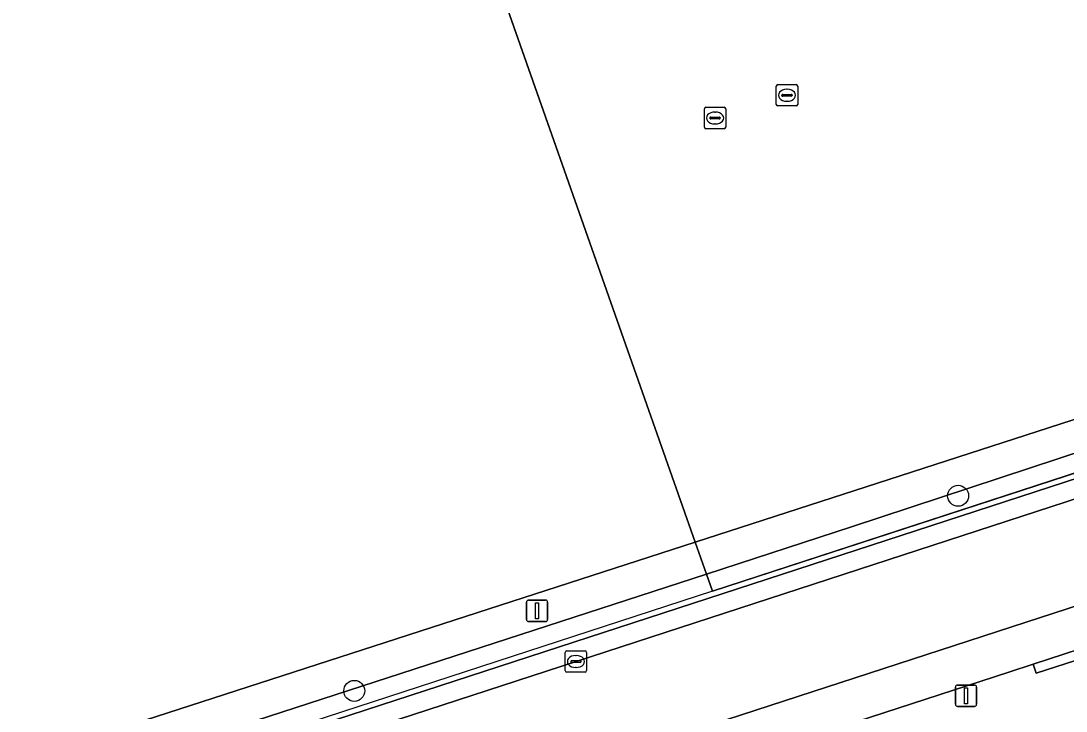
# Model space of a CAD drawing. Extents: x 158086 to 159499, y 382904 to 383981.
# Drawn here: x 159252.9 to 159301.76, y 383009.93 to 383042.18 of the extents above; entities that cross this region are included whole.
import ezdxf

# ---------------------------------------------------------------- set-up
doc = ezdxf.new("R2010")
doc.units = 0
for name, color, linetype in [('IMGEO_Boom', 7, 'Continuous'), ('IMGEO_Groenvoorziening', 7, 'Continuous'), ('IMGEO_Haag', 7, 'Continuous'), ('IMGEO_Hek', 7, 'Continuous'), ('IMGEO_Kolk', 7, 'Continuous'), ('IMGEO_Lichtmast', 7, 'Continuous'), ('IMGEO_Parkeervlak_open', 7, 'Continuous'), ('IMGEO_Rijbaan_lokaal_open', 7, 'Continuous'), ('IMGEO_Voetpad_open', 7, 'Continuous'), ('IMGEO_Waterleidingput', 7, 'Continuous')]:
    doc.layers.add(name, color=color, linetype=linetype)

msp = doc.modelspace()

# ---------------------------------------------------------------- linework, layer by layer
at = {"layer": 'IMGEO_Boom'}
for centre in [(159296.714, 383019.991), (159268.483, 383010.873)]:
    msp.add_circle(centre, 0.489, dxfattribs=at)
at = {"layer": 'IMGEO_Groenvoorziening'}
for points in [[(159394.591, 383061.6), (159382.08, 383100.028), (159376.442, 383117.825), (159376.239, 383117.76), (159377.099, 383115.09), (159382.015, 383099.425), (159394.354, 383061.521), (159394.742, 383059.92), (159394.852, 383058.864), (159394.851, 383057.802), (159394.74, 383056.747), (159394.518, 383055.708), (159394.189, 383054.699), (159393.757, 383053.729), (159392.761, 383052.242), (159392.064, 383051.469), (159391.291, 383050.772), (159390.448, 383050.16), (159389.547, 383049.64), (159388.596, 383049.216), (159285.231, 383015.529), (159284.949, 383016.331), (159234.68, 383000)], [(159262.51, 383080.083), (159284.422, 383017.829), (159391.668, 383052.529)], [(159390.174, 383050.984), (159291.731, 383018.535), (159284.949, 383016.331), (159285.231, 383015.529), (159388.596, 383049.216)], [(159238.374, 383000), (159388.686, 383048.983)]]:
    msp.add_lwpolyline(points, dxfattribs=at)
for points in [[(159262.51, 383080.083), (159170.278, 383051.14), (159073.361, 383019.728), (159072.548, 383017.804), (159094.248, 382956.684), (159183.625, 382985.215), (159284.422, 383017.829)], [(159284.422, 383017.829), (159284.949, 383016.331), (159291.731, 383018.535), (159390.174, 383050.984), (159391.668, 383052.529)], [(159284.949, 383016.331), (159284.422, 383017.829), (159183.625, 382985.215), (159184.112, 382983.572), (159234.68, 383000)]]:
    msp.add_lwpolyline(points, close=True, dxfattribs=at)
at = {"layer": 'IMGEO_Haag'}
for points in [[(159394.591, 383061.6), (159382.08, 383100.028), (159376.442, 383117.825), (159376.239, 383117.76), (159377.099, 383115.09), (159382.015, 383099.425), (159394.354, 383061.521), (159394.742, 383059.92), (159394.852, 383058.864), (159394.851, 383057.802), (159394.74, 383056.747), (159394.518, 383055.708), (159394.189, 383054.699), (159393.757, 383053.729), (159392.761, 383052.242), (159392.064, 383051.469), (159391.291, 383050.772), (159390.448, 383050.16), (159389.547, 383049.64), (159388.596, 383049.216), (159285.231, 383015.529), (159284.949, 383016.331), (159234.68, 383000)], [(159390.174, 383050.984), (159291.731, 383018.535), (159284.949, 383016.331), (159285.231, 383015.529), (159388.596, 383049.216)], [(159238.374, 383000), (159388.686, 383048.983)]]:
    msp.add_lwpolyline(points, dxfattribs=at)
at = {"layer": 'IMGEO_Hek'}
for points in [[(159377.099, 383115.09), (159382.015, 383099.425), (159394.354, 383061.521), (159394.742, 383059.92), (159394.852, 383058.864), (159394.851, 383057.802), (159394.74, 383056.747), (159394.518, 383055.708), (159394.189, 383054.699), (159393.757, 383053.729), (159392.761, 383052.242), (159392.064, 383051.469), (159391.291, 383050.772), (159390.448, 383050.16), (159389.547, 383049.64), (159388.596, 383049.216), (159337.033, 383032.412), (159285.231, 383015.529)], [(159284.422, 383017.829), (159261.875, 383081.887)], [(159284.949, 383016.331), (159284.422, 383017.829)], [(159285.231, 383015.529), (159284.949, 383016.331)], [(159285.231, 383015.529), (159237.58, 383000)]]:
    msp.add_lwpolyline(points, dxfattribs=at)
at = {"layer": 'IMGEO_Kolk'}
for p, q in [((159278.345, 383011.819), (159278.345, 383012.671)), ((159278.42, 383012.745), (159279.272, 383012.745)), ((159279.346, 383012.671), (159279.346, 383011.819)), ((159278.604, 383012.239), (159278.604, 383012.251)), ((159279.042, 383012.202), (159278.644, 383012.202)), ((159278.647, 383012.288), (159279.045, 383012.288)), ((159278.833, 383012.525), (159278.858, 383012.525)), ((159279.088, 383012.251), (159279.088, 383012.239)), ((159279.272, 383011.745), (159278.42, 383011.745)), ((159278.856, 383011.965), (159278.831, 383011.965))]:
    msp.add_line(p, q, dxfattribs=at)
for points in [[(159278.345, 383011.819), (159278.345, 383012.671)], [(159278.42, 383012.745), (159279.272, 383012.745)], [(159279.346, 383012.671), (159279.346, 383011.819)], [(159279.272, 383011.745), (159278.42, 383011.745)]]:
    msp.add_lwpolyline(points, dxfattribs=at)
for centre, radius, start, end in [((159278.422, 383012.669), 0.0765, 91.552, 178.448), ((159278.422, 383012.669), 0.0765, 91.552, 178.448), ((159279.27, 383012.669), 0.0765, 1.552, 88.448), ((159279.27, 383012.669), 0.0765, 1.552, 88.448), ((159278.644, 383012.248), 0.0403, 85.8775, 175.7526), ((159278.641, 383012.238), 0.0366, 178.938, 274.7102), ((159279.045, 383012.245), 0.043, 264.8664, 352.4533), ((159279.049, 383012.25), 0.0386, 1.7309, 96.639), ((159278.422, 383011.821), 0.0765, 181.552, 268.448), ((159278.422, 383011.821), 0.0765, 181.552, 268.448), ((159279.27, 383011.821), 0.0765, 271.552, 358.448), ((159279.27, 383011.821), 0.0765, 271.552, 358.448)]:
    msp.add_arc(centre, radius, start, end, dxfattribs=at)
for centre, major_axis, ratio, start_param, end_param in [((159278.832, 383012.245), (-0.387, 0.002), 0.722429, 4.712389, 7.853982), ((159278.857, 383012.245), (-0.39, 0.002), 0.717154, 1.570796, 4.712389)]:
    msp.add_ellipse(centre, major_axis=major_axis, ratio=ratio, start_param=start_param, end_param=end_param, dxfattribs=at)
at = {"layer": 'IMGEO_Lichtmast'}
for p, q in [((159276.634, 383015.114), (159277.424, 383015.114)), ((159277.424, 383015.114), (159276.634, 383015.114)), ((159276.534, 383014.214), (159276.534, 383015.014)), ((159276.534, 383015.014), (159276.534, 383014.214)), ((159277.524, 383015.014), (159277.524, 383014.214)), ((159277.524, 383014.214), (159277.524, 383015.014)), ((159277.424, 383014.114), (159276.634, 383014.114)), ((159276.634, 383014.114), (159277.424, 383014.114)), ((159296.587, 383010.248), (159296.587, 383011.048)), ((159296.587, 383011.048), (159296.587, 383010.248)), ((159296.687, 383011.148), (159297.477, 383011.148)), ((159297.477, 383011.148), (159296.687, 383011.148)), ((159297.577, 383011.048), (159297.577, 383010.248)), ((159297.577, 383010.248), (159297.577, 383011.048)), ((159297.477, 383010.148), (159296.687, 383010.148)), ((159296.687, 383010.148), (159297.477, 383010.148))]:
    msp.add_line(p, q, dxfattribs=at)
for points in [[(159276.954, 383014.989), (159277.104, 383014.989), (159277.104, 383014.239), (159276.954, 383014.239), (159276.954, 383014.989)], [(159297.007, 383011.023), (159297.157, 383011.023), (159297.157, 383010.273), (159297.007, 383010.273), (159297.007, 383011.023)]]:
    msp.add_lwpolyline(points, dxfattribs=at)
for centre, start, end in [((159276.634, 383015.014), 90, 180), ((159276.634, 383015.014), 90, 180), ((159277.424, 383015.014), 0, 90), ((159277.424, 383015.014), 360, 90), ((159276.634, 383014.214), 180, 270), ((159276.634, 383014.214), 180, 270), ((159277.424, 383014.214), 270, 0), ((159277.424, 383014.214), 270, 0), ((159296.687, 383011.048), 90, 180), ((159296.687, 383011.048), 90, 180), ((159297.477, 383011.048), 0, 90), ((159297.477, 383011.048), 360, 90), ((159296.687, 383010.248), 180, 270), ((159296.687, 383010.248), 180, 270), ((159297.477, 383010.248), 270, 0), ((159297.477, 383010.248), 270, 0)]:
    msp.add_arc(centre, 0.1, start, end, dxfattribs=at)
at = {"layer": 'IMGEO_Parkeervlak_open'}
msp.add_lwpolyline([(159300.225, 383012.124), (159303.854, 383013.303), (159316.424, 383017.39), (159315.79, 383019.254), (159270.641, 383004.568), (159271.253, 383002.704), (159299.088, 383011.754)], close=True, dxfattribs=at)
at = {"layer": 'IMGEO_Rijbaan_lokaal_open'}
msp.add_lwpolyline([(159269.156, 383009.09), (159270.641, 383004.568), (159315.79, 383019.254), (159314.249, 383023.78)], close=True, dxfattribs=at)
at = {"layer": 'IMGEO_Voetpad_open'}
for points in [[(159388.686, 383048.983), (159238.374, 383000), (159184.451, 382982.428), (159167.065, 382976.763), (159165.938, 382970.978), (159172.213, 382969.774), (159171.839, 382967.86), (159172.143, 382967.796), (159172.623, 382968.032), (159172.869, 382967.988), (159177.026, 382967.241), (159177.897, 382967.084), (159177.989, 382967.543), (159178.326, 382968.994)], [(159186.044, 382982.046), (159219.388, 382992.93), (159223.99, 382994.494), (159264.544, 383007.576), (159269.156, 383009.09), (159314.249, 383023.78), (159318.834, 383025.268), (159357.609, 383037.846), (159362.19, 383039.334), (159388.987, 383048.048), (159392.011, 383049.031)], [(159342.52, 383025.873), (159321.028, 383018.886), (159316.424, 383017.39), (159303.854, 383013.303), (159303.991, 383012.876), (159300.359, 383011.705), (159300.225, 383012.124), (159299.088, 383011.754), (159271.253, 383002.704), (159266.666, 383001.213), (159258.488, 382998.554), (159258.621, 382998.146), (159255.047, 382996.979), (159254.892, 382997.454), (159226.05, 382988.067), (159221.463, 382986.578), (159193.837, 382977.61)]]:
    msp.add_lwpolyline(points, dxfattribs=at)
msp.add_lwpolyline([(159303.991, 383012.876), (159303.854, 383013.303), (159300.225, 383012.124), (159300.359, 383011.705)], close=True, dxfattribs=at)
at = {"layer": 'IMGEO_Waterleidingput'}
for p, q in [((159288.214, 383038.28), (159288.214, 383039.132)), ((159288.289, 383039.206), (159289.141, 383039.206)), ((159289.215, 383039.132), (159289.215, 383038.28)), ((159288.473, 383038.7), (159288.473, 383038.712)), ((159288.911, 383038.663), (159288.513, 383038.663)), ((159288.516, 383038.749), (159288.914, 383038.749)), ((159288.702, 383038.986), (159288.727, 383038.986)), ((159288.957, 383038.712), (159288.957, 383038.7)), ((159284.852, 383037.218), (159284.852, 383038.07)), ((159284.927, 383038.144), (159285.779, 383038.144)), ((159285.853, 383038.07), (159285.853, 383037.218)), ((159289.141, 383038.206), (159288.289, 383038.206)), ((159288.725, 383038.426), (159288.7, 383038.426)), ((159285.111, 383037.638), (159285.111, 383037.65)), ((159285.549, 383037.601), (159285.151, 383037.601)), ((159285.154, 383037.687), (159285.552, 383037.687)), ((159285.34, 383037.924), (159285.365, 383037.924)), ((159285.595, 383037.65), (159285.595, 383037.638)), ((159285.779, 383037.144), (159284.927, 383037.144)), ((159285.363, 383037.364), (159285.338, 383037.364))]:
    msp.add_line(p, q, dxfattribs=at)
for points in [[(159288.214, 383038.28), (159288.214, 383039.132)], [(159288.289, 383039.206), (159289.141, 383039.206)], [(159289.215, 383039.132), (159289.215, 383038.28)], [(159284.852, 383037.218), (159284.852, 383038.07)], [(159284.927, 383038.144), (159285.779, 383038.144)], [(159285.853, 383038.07), (159285.853, 383037.218)], [(159289.141, 383038.206), (159288.289, 383038.206)], [(159285.779, 383037.144), (159284.927, 383037.144)]]:
    msp.add_lwpolyline(points, dxfattribs=at)
for centre, radius, start, end in [((159288.291, 383039.13), 0.0765, 91.552, 178.448), ((159288.291, 383039.13), 0.0765, 91.552, 178.448), ((159289.139, 383039.13), 0.0765, 1.552, 88.448), ((159289.139, 383039.13), 0.0765, 1.552, 88.448), ((159288.513, 383038.709), 0.0403, 85.8775, 175.7526), ((159288.51, 383038.699), 0.0366, 178.938, 274.7102), ((159288.914, 383038.706), 0.043, 264.8664, 352.4533), ((159288.918, 383038.711), 0.0386, 1.7309, 96.639), ((159284.929, 383038.068), 0.0765, 91.552, 178.448), ((159284.929, 383038.068), 0.0765, 91.552, 178.448), ((159285.777, 383038.068), 0.0765, 1.552, 88.448), ((159285.777, 383038.068), 0.0765, 1.552, 88.448), ((159288.291, 383038.282), 0.0765, 181.552, 268.448), ((159288.291, 383038.282), 0.0765, 181.552, 268.448), ((159289.139, 383038.282), 0.0765, 271.552, 358.448), ((159289.139, 383038.282), 0.0765, 271.552, 358.448), ((159285.151, 383037.647), 0.0403, 85.8775, 175.7526), ((159285.148, 383037.637), 0.0366, 178.938, 274.7102), ((159285.552, 383037.644), 0.043, 264.8664, 352.4533), ((159285.556, 383037.649), 0.0386, 1.7309, 96.639), ((159284.929, 383037.22), 0.0765, 181.552, 268.448), ((159284.929, 383037.22), 0.0765, 181.552, 268.448), ((159285.777, 383037.22), 0.0765, 271.552, 358.448), ((159285.777, 383037.22), 0.0765, 271.552, 358.448)]:
    msp.add_arc(centre, radius, start, end, dxfattribs=at)
for centre, major_axis, ratio, start_param, end_param in [((159288.701, 383038.706), (-0.387, 0.002), 0.722429, 4.712389, 7.853982), ((159288.726, 383038.706), (-0.39, 0.002), 0.717154, 1.570796, 4.712389), ((159285.339, 383037.644), (-0.387, 0.002), 0.722429, 4.712389, 7.853982), ((159285.364, 383037.644), (-0.39, 0.002), 0.717154, 1.570796, 4.712389)]:
    msp.add_ellipse(centre, major_axis=major_axis, ratio=ratio, start_param=start_param, end_param=end_param, dxfattribs=at)

doc.saveas('drawing.dxf')
